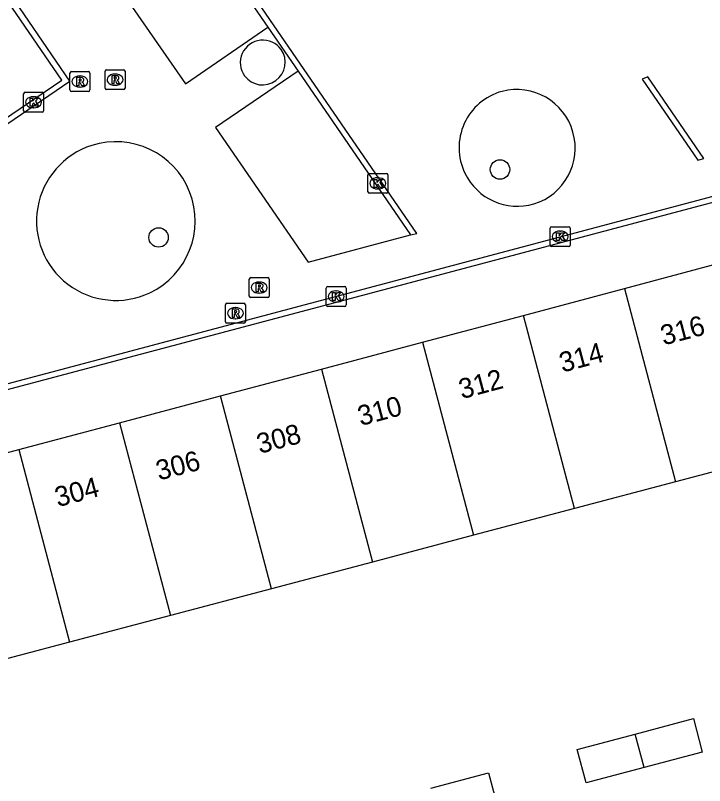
# Model space of a CAD drawing. Extents: x 155275 to 156263, y 382654 to 383635.
# Drawn here: x 155879.68 to 155914.32, y 383114.39 to 383153.11 of the extents above; entities that cross this region are included whole.
import ezdxf

# ---------------------------------------------------------------- set-up
doc = ezdxf.new("R2010")
doc.units = 0
for name, color, linetype in [('IMGEO_Boom', 7, 'Continuous'), ('IMGEO_Kolk', 7, 'Continuous'), ('IMGEO_Pand', 7, 'Continuous'), ('IMGEO_Pand_nummerreeks', 7, 'Continuous'), ('IMGEO_Rioolput', 7, 'Continuous'), ('IMGEO_Voetpad_gesloten', 7, 'Continuous'), ('IMGEO_Voetpad_open', 7, 'Continuous')]:
    doc.layers.add(name, color=color, linetype=linetype)

msp = doc.modelspace()

# ---------------------------------------------------------------- linework, layer by layer
at = {"layer": 'IMGEO_Boom'}
for centre in [(155904.035, 383145.361), (155886.877, 383141.944)]:
    msp.add_circle(centre, 0.489, dxfattribs=at)
at = {"layer": 'IMGEO_Kolk'}
for p, q in [((155880.093, 383148.315), (155880.093, 383149.167)), ((155880.168, 383149.241), (155881.02, 383149.241)), ((155880.581, 383149.021), (155880.606, 383149.021)), ((155881.094, 383149.167), (155881.094, 383148.315)), ((155881.02, 383148.241), (155880.168, 383148.241)), ((155880.604, 383148.461), (155880.579, 383148.461)), ((155897.473, 383145.163), (155898.325, 383145.163)), ((155897.398, 383144.237), (155897.398, 383145.089)), ((155897.886, 383144.943), (155897.911, 383144.943)), ((155898.399, 383145.089), (155898.399, 383144.237)), ((155897.909, 383144.383), (155897.884, 383144.383)), ((155898.325, 383144.163), (155897.473, 383144.163)), ((155906.559, 383141.558), (155906.559, 383142.41)), ((155906.634, 383142.484), (155907.486, 383142.484)), ((155907.56, 383142.41), (155907.56, 383141.558)), ((155907.047, 383142.264), (155907.072, 383142.264)), ((155907.07, 383141.704), (155907.045, 383141.704)), ((155907.486, 383141.484), (155906.634, 383141.484)), ((155895.302, 383138.549), (155895.302, 383139.401)), ((155895.377, 383139.475), (155896.229, 383139.475)), ((155896.303, 383139.401), (155896.303, 383138.549)), ((155895.79, 383139.255), (155895.815, 383139.255)), ((155895.813, 383138.695), (155895.788, 383138.695)), ((155896.229, 383138.475), (155895.377, 383138.475))]:
    msp.add_line(p, q, dxfattribs=at)
for points in [[(155880.093, 383148.315), (155880.093, 383149.167)], [(155880.168, 383149.241), (155881.02, 383149.241)], [(155881.094, 383149.167), (155881.094, 383148.315)], [(155880.414, 383148.941), (155880.537, 383148.941), (155880.537, 383148.79), (155880.667, 383148.941), (155880.831, 383148.941), (155880.685, 383148.79), (155880.838, 383148.541), (155880.686, 383148.541), (155880.601, 383148.705), (155880.537, 383148.638), (155880.537, 383148.541), (155880.414, 383148.541), (155880.414, 383148.941)], [(155881.02, 383148.241), (155880.168, 383148.241)], [(155897.473, 383145.163), (155898.325, 383145.163)], [(155897.398, 383144.237), (155897.398, 383145.089)], [(155897.719, 383144.863), (155897.842, 383144.863), (155897.842, 383144.712), (155897.972, 383144.863), (155898.136, 383144.863), (155897.99, 383144.712), (155898.143, 383144.463), (155897.991, 383144.463), (155897.906, 383144.627), (155897.842, 383144.56), (155897.842, 383144.463), (155897.719, 383144.463), (155897.719, 383144.863)], [(155898.399, 383145.089), (155898.399, 383144.237)], [(155898.325, 383144.163), (155897.473, 383144.163)], [(155906.559, 383141.558), (155906.559, 383142.41)], [(155906.634, 383142.484), (155907.486, 383142.484)], [(155907.56, 383142.41), (155907.56, 383141.558)], [(155906.88, 383142.184), (155907.003, 383142.184), (155907.003, 383142.033), (155907.133, 383142.184), (155907.297, 383142.184), (155907.151, 383142.033), (155907.304, 383141.784), (155907.152, 383141.784), (155907.067, 383141.948), (155907.003, 383141.881), (155907.003, 383141.784), (155906.88, 383141.784), (155906.88, 383142.184)], [(155907.486, 383141.484), (155906.634, 383141.484)], [(155895.302, 383138.549), (155895.302, 383139.401)], [(155895.377, 383139.475), (155896.229, 383139.475)], [(155896.303, 383139.401), (155896.303, 383138.549)], [(155895.623, 383139.175), (155895.746, 383139.175), (155895.746, 383139.024), (155895.876, 383139.175), (155896.04, 383139.175), (155895.894, 383139.024), (155896.047, 383138.775), (155895.895, 383138.775), (155895.81, 383138.939), (155895.746, 383138.872), (155895.746, 383138.775), (155895.623, 383138.775), (155895.623, 383139.175)], [(155896.229, 383138.475), (155895.377, 383138.475)]]:
    msp.add_lwpolyline(points, dxfattribs=at)
for centre, start, end in [((155880.17, 383149.165), 91.552, 178.448), ((155880.17, 383149.165), 91.552, 178.448), ((155881.018, 383149.165), 1.552, 88.448), ((155881.018, 383149.165), 1.552, 88.448), ((155880.17, 383148.317), 181.552, 268.448), ((155880.17, 383148.317), 181.552, 268.448), ((155881.018, 383148.317), 271.552, 358.448), ((155881.018, 383148.317), 271.552, 358.448), ((155897.475, 383145.087), 91.552, 178.448), ((155897.475, 383145.087), 91.552, 178.448), ((155898.323, 383145.087), 1.552, 88.448), ((155898.323, 383145.087), 1.552, 88.448), ((155897.475, 383144.239), 181.552, 268.448), ((155897.475, 383144.239), 181.552, 268.448), ((155898.323, 383144.239), 271.552, 358.448), ((155898.323, 383144.239), 271.552, 358.448), ((155906.636, 383142.408), 91.552, 178.448), ((155906.636, 383142.408), 91.552, 178.448), ((155907.484, 383142.408), 1.552, 88.448), ((155907.484, 383142.408), 1.552, 88.448), ((155906.636, 383141.56), 181.552, 268.448), ((155906.636, 383141.56), 181.552, 268.448), ((155907.484, 383141.56), 271.552, 358.448), ((155907.484, 383141.56), 271.552, 358.448), ((155895.379, 383139.399), 91.552, 178.448), ((155895.379, 383139.399), 91.552, 178.448), ((155896.227, 383139.399), 1.552, 88.448), ((155896.227, 383139.399), 1.552, 88.448), ((155895.379, 383138.551), 181.552, 268.448), ((155895.379, 383138.551), 181.552, 268.448), ((155896.227, 383138.551), 271.552, 358.448), ((155896.227, 383138.551), 271.552, 358.448)]:
    msp.add_arc(centre, 0.0765, start, end, dxfattribs=at)
for centre, major_axis, ratio, start_param, end_param in [((155880.58, 383148.741), (-0.387, 0.002), 0.722429, 4.712389, 7.853982), ((155880.605, 383148.741), (-0.39, 0.002), 0.717154, 1.570796, 4.712389), ((155897.885, 383144.663), (-0.387, 0.002), 0.722429, 4.712389, 7.853982), ((155897.91, 383144.663), (-0.39, 0.002), 0.717154, 1.570796, 4.712389), ((155907.046, 383141.984), (-0.387, 0.002), 0.722429, 4.712389, 7.853982), ((155907.071, 383141.984), (-0.39, 0.002), 0.717154, 1.570796, 4.712389), ((155895.789, 383138.975), (-0.387, 0.002), 0.722429, 4.712389, 7.853982), ((155895.814, 383138.975), (-0.39, 0.002), 0.717154, 1.570796, 4.712389)]:
    msp.add_ellipse(centre, major_axis=major_axis, ratio=ratio, start_param=start_param, end_param=end_param, dxfattribs=at)
at = {"layer": 'IMGEO_Pand'}
for points in [[(155910.286, 383139.378), (155915.359, 383140.728)], [(155905.213, 383138.027), (155910.286, 383139.378)], [(155910.286, 383139.378), (155912.851, 383129.658)], [(155900.139, 383136.677), (155905.213, 383138.027)], [(155907.776, 383128.314), (155905.213, 383138.027)], [(155895.066, 383135.326), (155900.139, 383136.677)], [(155900.139, 383136.677), (155902.701, 383126.97)], [(155889.993, 383133.976), (155895.066, 383135.326)], [(155895.066, 383135.326), (155897.626, 383125.626)], [(155884.919, 383132.626), (155889.993, 383133.976)], [(155892.551, 383124.282), (155889.993, 383133.976)], [(155879.846, 383131.275), (155884.919, 383132.626)], [(155884.919, 383132.626), (155887.476, 383122.937)], [(155874.772, 383129.925), (155879.846, 383131.275)], [(155879.846, 383131.275), (155882.401, 383121.593)], [(155917.926, 383131.003), (155912.851, 383129.658)], [(155912.851, 383129.658), (155907.776, 383128.314)], [(155907.776, 383128.314), (155902.701, 383126.97)], [(155902.701, 383126.97), (155897.626, 383125.626)], [(155897.626, 383125.626), (155892.551, 383124.282)], [(155892.551, 383124.282), (155887.476, 383122.937)], [(155887.476, 383122.937), (155882.401, 383121.593)], [(155882.401, 383121.593), (155877.326, 383120.249)], [(155910.833, 383116.976), (155913.754, 383117.751), (155914.2, 383116.07), (155911.279, 383115.294)], [(155911.279, 383115.294), (155908.359, 383114.519), (155907.912, 383116.201), (155910.833, 383116.976)], [(155911.279, 383115.294), (155910.833, 383116.976)], [(155900.557, 383114.251), (155903.464, 383115.022), (155903.911, 383113.338), (155901.005, 383112.566)]]:
    msp.add_lwpolyline(points, dxfattribs=at)
at = {"layer": 'IMGEO_Rioolput'}
for p, q in [((155882.42, 383149.357), (155882.42, 383150.209)), ((155882.495, 383150.283), (155883.347, 383150.283)), ((155883.421, 383150.209), (155883.421, 383149.357)), ((155884.188, 383149.45), (155884.188, 383150.302)), ((155884.263, 383150.376), (155885.115, 383150.376)), ((155884.676, 383150.156), (155884.701, 383150.156)), ((155885.189, 383150.302), (155885.189, 383149.45)), ((155882.908, 383150.063), (155882.933, 383150.063)), ((155882.931, 383149.503), (155882.906, 383149.503)), ((155885.115, 383149.376), (155884.263, 383149.376)), ((155884.699, 383149.596), (155884.674, 383149.596)), ((155883.347, 383149.283), (155882.495, 383149.283)), ((155891.433, 383138.997), (155891.433, 383139.849)), ((155891.508, 383139.923), (155892.36, 383139.923)), ((155891.921, 383139.703), (155891.946, 383139.703)), ((155892.434, 383139.849), (155892.434, 383138.997)), ((155892.36, 383138.923), (155891.508, 383138.923)), ((155891.944, 383139.143), (155891.919, 383139.143)), ((155890.236, 383137.708), (155890.236, 383138.56)), ((155890.311, 383138.634), (155891.163, 383138.634)), ((155891.237, 383138.56), (155891.237, 383137.708)), ((155890.724, 383138.414), (155890.749, 383138.414)), ((155890.747, 383137.854), (155890.722, 383137.854)), ((155891.163, 383137.634), (155890.311, 383137.634))]:
    msp.add_line(p, q, dxfattribs=at)
for points in [[(155882.42, 383149.357), (155882.42, 383150.209)], [(155882.495, 383150.283), (155883.347, 383150.283)], [(155883.421, 383150.209), (155883.421, 383149.357)], [(155884.188, 383149.45), (155884.188, 383150.302)], [(155884.263, 383150.376), (155885.115, 383150.376)], [(155885.189, 383150.302), (155885.189, 383149.45)], [(155883.009, 383149.981), (155882.757, 383149.983), (155882.757, 383149.583)], [(155882.757, 383149.583), (155882.881, 383149.583), (155882.881, 383149.745), (155882.892, 383149.745)], [(155882.935, 383149.902), (155882.881, 383149.902), (155882.881, 383149.821)], [(155882.881, 383149.821), (155882.933, 383149.821)], [(155884.777, 383150.074), (155884.525, 383150.076), (155884.525, 383149.676)], [(155884.525, 383149.676), (155884.649, 383149.676), (155884.649, 383149.838), (155884.66, 383149.838)], [(155884.703, 383149.995), (155884.649, 383149.995), (155884.649, 383149.914)], [(155884.649, 383149.914), (155884.701, 383149.914)], [(155884.707, 383149.809), (155884.778, 383149.676), (155884.918, 383149.676), (155884.853, 383149.802)], [(155882.939, 383149.716), (155883.01, 383149.583), (155883.15, 383149.583), (155883.085, 383149.709)], [(155885.115, 383149.376), (155884.263, 383149.376)], [(155883.347, 383149.283), (155882.495, 383149.283)], [(155891.433, 383138.997), (155891.433, 383139.849)], [(155891.508, 383139.923), (155892.36, 383139.923)], [(155892.434, 383139.849), (155892.434, 383138.997)], [(155892.022, 383139.621), (155891.77, 383139.623), (155891.77, 383139.223)], [(155891.77, 383139.223), (155891.894, 383139.223), (155891.894, 383139.385), (155891.905, 383139.385)], [(155891.948, 383139.542), (155891.894, 383139.542), (155891.894, 383139.461)], [(155891.894, 383139.461), (155891.946, 383139.461)], [(155891.952, 383139.356), (155892.023, 383139.223), (155892.163, 383139.223), (155892.098, 383139.349)], [(155892.36, 383138.923), (155891.508, 383138.923)], [(155890.236, 383137.708), (155890.236, 383138.56)], [(155890.311, 383138.634), (155891.163, 383138.634)], [(155891.237, 383138.56), (155891.237, 383137.708)], [(155890.825, 383138.332), (155890.573, 383138.334), (155890.573, 383137.934)], [(155890.751, 383138.253), (155890.697, 383138.253), (155890.697, 383138.172)], [(155890.697, 383138.172), (155890.749, 383138.172)], [(155890.573, 383137.934), (155890.697, 383137.934), (155890.697, 383138.096), (155890.708, 383138.096)], [(155890.755, 383138.067), (155890.826, 383137.934), (155890.966, 383137.934), (155890.901, 383138.06)], [(155891.163, 383137.634), (155890.311, 383137.634)]]:
    msp.add_lwpolyline(points, dxfattribs=at)
for centre, radius, start, end in [((155882.497, 383150.207), 0.0765, 91.552, 178.448), ((155882.497, 383150.207), 0.0765, 91.552, 178.448), ((155883.345, 383150.207), 0.0765, 1.552, 88.448), ((155883.345, 383150.207), 0.0765, 1.552, 88.448), ((155884.265, 383150.3), 0.0765, 91.552, 178.448), ((155884.265, 383150.3), 0.0765, 91.552, 178.448), ((155885.113, 383150.3), 0.0765, 1.552, 88.448), ((155885.113, 383150.3), 0.0765, 1.552, 88.448), ((155882.891, 383149.692), 0.0533, 26.0293, 88.6989), ((155882.917, 383150.01), 0.19, 274.7715, 282.9687), ((155882.941, 383149.806), 0.0964, 77.0061, 93.1865), ((155882.955, 383149.863), 0.0378, 276.6634, 79.6772), ((155883.008, 383149.871), 0.109, 350.3612, 89.416), ((155883.006, 383149.871), 0.112, 277.5842, 350.9817), ((155882.99, 383149.656), 0.108, 29.5134, 73.7905), ((155884.659, 383149.785), 0.0533, 26.0293, 88.6989), ((155884.685, 383150.103), 0.19, 274.7715, 282.9687), ((155884.709, 383149.899), 0.0964, 77.0061, 93.1865), ((155884.723, 383149.956), 0.0378, 276.6634, 79.6772), ((155884.776, 383149.964), 0.109, 350.3612, 89.416), ((155884.774, 383149.964), 0.112, 277.5842, 350.9817), ((155884.758, 383149.749), 0.108, 29.5134, 73.7905), ((155882.497, 383149.359), 0.0765, 181.552, 268.448), ((155882.497, 383149.359), 0.0765, 181.552, 268.448), ((155883.345, 383149.359), 0.0765, 271.552, 358.448), ((155883.345, 383149.359), 0.0765, 271.552, 358.448), ((155884.265, 383149.452), 0.0765, 181.552, 268.448), ((155884.265, 383149.452), 0.0765, 181.552, 268.448), ((155885.113, 383149.452), 0.0765, 271.552, 358.448), ((155885.113, 383149.452), 0.0765, 271.552, 358.448), ((155891.51, 383139.847), 0.0765, 91.552, 178.448), ((155891.51, 383139.847), 0.0765, 91.552, 178.448), ((155892.358, 383139.847), 0.0765, 1.552, 88.448), ((155892.358, 383139.847), 0.0765, 1.552, 88.448), ((155891.904, 383139.332), 0.0533, 26.0293, 88.6989), ((155891.93, 383139.65), 0.19, 274.7715, 282.9687), ((155891.954, 383139.446), 0.0964, 77.0061, 93.1865), ((155891.968, 383139.503), 0.0378, 276.6634, 79.6772), ((155892.021, 383139.511), 0.109, 350.3612, 89.416), ((155892.019, 383139.511), 0.112, 277.5842, 350.9817), ((155892.003, 383139.296), 0.108, 29.5134, 73.7905), ((155891.51, 383138.999), 0.0765, 181.552, 268.448), ((155891.51, 383138.999), 0.0765, 181.552, 268.448), ((155892.358, 383138.999), 0.0765, 271.552, 358.448), ((155892.358, 383138.999), 0.0765, 271.552, 358.448), ((155890.313, 383138.558), 0.0765, 91.552, 178.448), ((155890.313, 383138.558), 0.0765, 91.552, 178.448), ((155891.161, 383138.558), 0.0765, 1.552, 88.448), ((155891.161, 383138.558), 0.0765, 1.552, 88.448), ((155890.733, 383138.361), 0.19, 274.7715, 282.9687), ((155890.757, 383138.157), 0.0964, 77.0061, 93.1865), ((155890.771, 383138.214), 0.0378, 276.6634, 79.6772), ((155890.824, 383138.222), 0.109, 350.3612, 89.416), ((155890.822, 383138.222), 0.112, 277.5842, 350.9817), ((155890.707, 383138.043), 0.0533, 26.0293, 88.6989), ((155890.806, 383138.007), 0.108, 29.5134, 73.7905), ((155890.313, 383137.71), 0.0765, 181.552, 268.448), ((155890.313, 383137.71), 0.0765, 181.552, 268.448), ((155891.161, 383137.71), 0.0765, 271.552, 358.448), ((155891.161, 383137.71), 0.0765, 271.552, 358.448)]:
    msp.add_arc(centre, radius, start, end, dxfattribs=at)
for centre, major_axis, ratio, start_param, end_param in [((155884.675, 383149.876), (-0.387, 0.002), 0.722429, 4.712389, 7.853982), ((155884.7, 383149.876), (-0.39, 0.002), 0.717154, 1.570796, 4.712389), ((155882.907, 383149.783), (-0.387, 0.002), 0.722429, 4.712389, 7.853982), ((155882.932, 383149.783), (-0.39, 0.002), 0.717154, 1.570796, 4.712389), ((155891.92, 383139.423), (-0.387, 0.002), 0.722429, 4.712389, 7.853982), ((155891.945, 383139.423), (-0.39, 0.002), 0.717154, 1.570796, 4.712389), ((155890.723, 383138.134), (-0.387, 0.002), 0.722429, 4.712389, 7.853982), ((155890.748, 383138.134), (-0.39, 0.002), 0.717154, 1.570796, 4.712389)]:
    msp.add_ellipse(centre, major_axis=major_axis, ratio=ratio, start_param=start_param, end_param=end_param, dxfattribs=at)
at = {"layer": 'IMGEO_Voetpad_gesloten'}
for points in [[(155902.448, 383191.426), (155931.963, 383148.284), (155863.219, 383130.024), (155859.907, 383134.822), (155882.014, 383149.858), (155875.989, 383158.653), (155876.216, 383158.871)], [(155902.172, 383191.367), (155931.5, 383148.452), (155863.327, 383130.346), (155860.338, 383134.727), (155882.417, 383149.798), (155876.216, 383158.871)], [(155899.543, 383142.071), (155899.849, 383142.147), (155871.428, 383183.534), (155871.109, 383183.464), (155874.788, 383178.108)], [(155888.175, 383158.621), (155892.366, 383152.518)], [(155892.366, 383152.518), (155893.887, 383150.305)], [(155893.887, 383150.305), (155899.543, 383142.071)], [(155913.979, 383145.825), (155914.279, 383145.911), (155911.461, 383150.016), (155911.189, 383149.903), (155913.979, 383145.825)]]:
    msp.add_lwpolyline(points, dxfattribs=at)
at = {"layer": 'IMGEO_Voetpad_open'}
for points in [[(155888.175, 383158.621), (155884.006, 383155.767), (155888.221, 383149.67), (155892.366, 383152.518)], [(155893.887, 383150.305), (155889.735, 383147.467), (155894.4, 383140.695), (155899.543, 383142.071)]]:
    msp.add_lwpolyline(points, dxfattribs=at)
for centre, radius, start, end in [((155892.117, 383150.731), 1.133, 35.7004, 216.1981), ((155892.107, 383150.745), 1.133, 217.0469, 34.8516), ((155904.873, 383146.439), 2.941, 287.1981, 104.4759), ((155904.916, 383146.452), 2.94, 105.3491, 205.742), ((155884.725, 383142.766), 3.991, 295.4235, 107.5781), ((155884.734, 383142.769), 3.991, 107.7142, 295.2875), ((155904.918, 383146.453), 2.942, 205.7461, 286.2861)]:
    msp.add_arc(centre, radius, start, end, dxfattribs=at)

# ---------------------------------------------------------------- texts
at = {"layer": 'IMGEO_Pand_nummerreeks'}
for s, rotation, p in [('316', 14.7546, (155912.256, 383136.51)), ('314', 15.0124, (155907.17, 383135.143)), ('312', 14.9235, (155902.115, 383133.81)), ('310', 14.8068, (155897.033, 383132.461)), ('308', 14.7906, (155891.959, 383131.061)), ('306', 14.7382, (155886.894, 383129.717)), ('304', 14.9366, (155881.812, 383128.38))]:
    msp.add_text(s, height=1, rotation=rotation, dxfattribs=at).set_placement(p)

doc.saveas('drawing.dxf')
